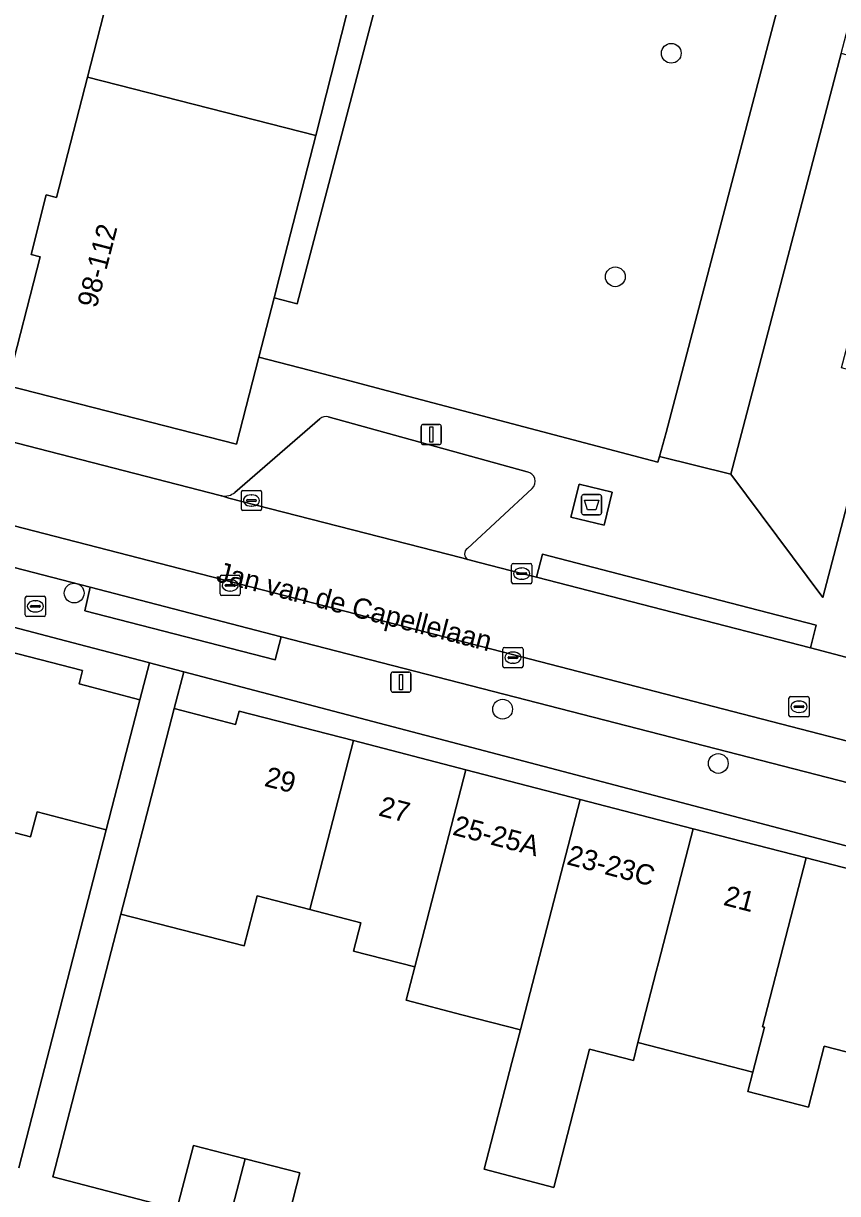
# Model space of a CAD drawing. Extents: x 163683 to 164494, y 382709 to 383872.
# Drawn here: x 164120.4 to 164160.7, y 383185.1 to 383243 of the extents above; entities that cross this region are included whole.
import ezdxf

# ---------------------------------------------------------------- set-up
doc = ezdxf.new("R2010")
doc.units = 0
for name, color, linetype in [('IMGEO_Afval_apart_plaats', 7, 'Continuous'), ('IMGEO_Boom', 7, 'Continuous'), ('IMGEO_Brandkraan', 7, 'Continuous'), ('IMGEO_Erf', 7, 'Continuous'), ('IMGEO_Groenvoorziening', 7, 'Continuous'), ('IMGEO_Kolk', 7, 'Continuous'), ('IMGEO_Lichtmast', 7, 'Continuous'), ('IMGEO_Openbare_ruimte_label', 7, 'Continuous'), ('IMGEO_Pand', 7, 'Continuous'), ('IMGEO_Pand_nummerreeks', 7, 'Continuous'), ('IMGEO_Parkeervlak_open', 7, 'Continuous'), ('IMGEO_Rijbaan_lokaal_open', 7, 'Continuous'), ('IMGEO_Rioolput', 7, 'Continuous'), ('IMGEO_Voetpad_gesloten', 7, 'Continuous'), ('IMGEO_Voetpad_open', 7, 'Continuous')]:
    doc.layers.add(name, color=color, linetype=linetype)

msp = doc.modelspace()

# ---------------------------------------------------------------- linework, layer by layer
at = {"layer": 'IMGEO_Afval_apart_plaats'}
for p, q in [((164147.988, 383218.78), (164147.988, 383219.58)), ((164147.988, 383219.58), (164147.988, 383218.78)), ((164148.088, 383219.68), (164148.878, 383219.68)), ((164148.878, 383219.68), (164148.088, 383219.68)), ((164148.978, 383219.58), (164148.978, 383218.78)), ((164148.978, 383218.78), (164148.978, 383219.58)), ((164148.878, 383218.68), (164148.088, 383218.68)), ((164148.088, 383218.68), (164148.878, 383218.68))]:
    msp.add_line(p, q, dxfattribs=at)
msp.add_lwpolyline([(164148.131, 383219.394), (164148.835, 383219.394), (164148.686, 383218.924), (164148.28, 383218.924), (164148.131, 383219.394)], dxfattribs=at)
for centre, start, end in [((164148.088, 383219.58), 90, 180), ((164148.088, 383219.58), 90, 180), ((164148.878, 383219.58), 0, 90), ((164148.878, 383219.58), 360, 90), ((164148.088, 383218.78), 180, 270), ((164148.088, 383218.78), 180, 270), ((164148.878, 383218.78), 270, 0), ((164148.878, 383218.78), 270, 0)]:
    msp.add_arc(centre, 0.1, start, end, dxfattribs=at)
at = {"layer": 'IMGEO_Boom'}
for centre in [(164152.427, 383241.517), (164149.658, 383230.454), (164122.893, 383214.805), (164144.081, 383209.057), (164154.75, 383206.371)]:
    msp.add_circle(centre, 0.489, dxfattribs=at)
at = {"layer": 'IMGEO_Brandkraan'}
for p, q in [((164120.474, 383213.72), (164120.474, 383214.572)), ((164120.549, 383214.646), (164121.401, 383214.646)), ((164121.475, 383214.572), (164121.475, 383213.72)), ((164120.733, 383214.14), (164120.733, 383214.152)), ((164121.171, 383214.103), (164120.773, 383214.103)), ((164120.776, 383214.189), (164121.174, 383214.189)), ((164120.962, 383214.426), (164120.987, 383214.426)), ((164121.217, 383214.152), (164121.217, 383214.14)), ((164121.401, 383213.646), (164120.549, 383213.646)), ((164120.985, 383213.866), (164120.96, 383213.866))]:
    msp.add_line(p, q, dxfattribs=at)
for points in [[(164120.474, 383213.72), (164120.474, 383214.572)], [(164120.549, 383214.646), (164121.401, 383214.646)], [(164121.475, 383214.572), (164121.475, 383213.72)], [(164121.401, 383213.646), (164120.549, 383213.646)]]:
    msp.add_lwpolyline(points, dxfattribs=at)
for centre, radius, start, end in [((164120.551, 383214.57), 0.0765, 91.55205, 178.44795), ((164120.551, 383214.57), 0.0765, 91.55205, 178.44795), ((164121.399, 383214.57), 0.0765, 1.55205, 88.44795), ((164121.399, 383214.57), 0.0765, 1.55205, 88.44795), ((164120.773, 383214.149), 0.0403, 85.87752, 175.75265), ((164120.77, 383214.139), 0.0366, 178.93798, 274.71019), ((164121.174, 383214.146), 0.043, 264.86636, 352.45326), ((164121.178, 383214.151), 0.0386, 1.73085, 96.63898), ((164120.551, 383213.722), 0.0765, 181.55205, 268.44795), ((164120.551, 383213.722), 0.0765, 181.55205, 268.44795), ((164121.399, 383213.722), 0.0765, 271.55205, 358.44795), ((164121.399, 383213.722), 0.0765, 271.55205, 358.44795)]:
    msp.add_arc(centre, radius, start, end, dxfattribs=at)
for centre, major_axis, ratio, start_param, end_param in [((164120.961, 383214.146), (-0.387, 0.002), 0.722429, 4.712389, 7.853982), ((164120.986, 383214.146), (-0.39, 0.002), 0.717154, 1.570796, 4.712389)]:
    msp.add_ellipse(centre, major_axis=major_axis, ratio=ratio, start_param=start_param, end_param=end_param, dxfattribs=at)
at = {"layer": 'IMGEO_Erf'}
for points in [[(164089.752, 383221.038), (164089.417, 383219.748), (164094.858, 383218.338), (164100.553, 383216.863), (164106.171, 383215.408), (164111.82, 383213.944), (164117.47, 383212.48), (164123.312, 383210.967), (164123.14, 383210.305), (164126.14, 383209.527), (164126.62, 383211.351), (164126.574, 383211.363), (164123.472, 383212.179)], [(164131.207, 383210.146), (164128.316, 383210.906), (164127.838, 383209.088), (164130.878, 383208.299), (164131.051, 383208.967), (164136.711, 383207.499), (164142.264, 383206.059), (164147.926, 383204.591), (164153.513, 383203.142), (164159.1, 383201.693), (164164.943, 383200.178), (164165.211, 383201.212)]]:
    msp.add_lwpolyline(points, close=True, dxfattribs=at)
for points in [[(164120.15, 383186.353), (164124.471, 383203.091), (164121.059, 383203.975), (164120.74, 383202.742), (164118.128, 383203.418)], [(164162.74, 383191.672), (164159.992, 383192.384), (164159.207, 383189.356), (164156.215, 383190.131), (164156.463, 383191.088), (164150.779, 383192.563), (164150.549, 383191.667), (164148.385, 383192.228), (164146.613, 383185.394), (164143.169, 383186.287), (164144.541, 383191.566), (164144.962, 383193.187), (164142.074, 383193.936), (164139.307, 383194.654), (164139.734, 383196.302), (164136.702, 383197.088), (164137.065, 383198.491), (164134.545, 383199.144), (164131.939, 383199.82), (164131.295, 383197.338), (164125.201, 383198.919), (164121.844, 383185.915), (164127.975, 383184.316), (164128.79, 383187.469), (164131.343, 383186.81), (164134.054, 383186.11), (164133.188, 383182.758)]]:
    msp.add_lwpolyline(points, dxfattribs=at)
at = {"layer": 'IMGEO_Groenvoorziening'}
for points in [[(164158.743, 383247.827), (164159.002, 383248.816), (164144.135, 383252.665), (164140.374, 383253.639), (164138.11, 383245.043), (164133.916, 383229.12), (164132.78, 383229.418), (164132.029, 383226.485), (164134.512, 383225.831), (164136.533, 383225.298), (164139.444, 383224.531), (164151.761, 383221.285), (164151.842, 383221.557), (164152.167, 383222.743)], [(164161.999, 383230.304), (164163.898, 383229.799), (164166.572, 383240.009), (164160.833, 383241.512), (164155.374, 383220.693), (164159.923, 383214.583), (164162.755, 383225.429), (164160.846, 383225.945)]]:
    msp.add_lwpolyline(points, close=True, dxfattribs=at)
at = {"layer": 'IMGEO_Kolk'}
for p, q in [((164131.16, 383218.957), (164131.16, 383219.809)), ((164131.235, 383219.883), (164132.087, 383219.883)), ((164132.161, 383219.809), (164132.161, 383218.957)), ((164131.419, 383219.377), (164131.419, 383219.389)), ((164131.857, 383219.34), (164131.459, 383219.34)), ((164131.462, 383219.426), (164131.86, 383219.426)), ((164131.648, 383219.663), (164131.673, 383219.663)), ((164131.903, 383219.389), (164131.903, 383219.377)), ((164132.087, 383218.883), (164131.235, 383218.883)), ((164131.671, 383219.103), (164131.646, 383219.103)), ((164144.603, 383216.264), (164145.455, 383216.264)), ((164130.182, 383215.685), (164131.034, 383215.685)), ((164144.528, 383215.338), (164144.528, 383216.19)), ((164144.787, 383215.758), (164144.787, 383215.77)), ((164145.225, 383215.721), (164144.827, 383215.721)), ((164144.83, 383215.807), (164145.228, 383215.807)), ((164145.016, 383216.044), (164145.041, 383216.044)), ((164145.271, 383215.77), (164145.271, 383215.758)), ((164145.529, 383216.19), (164145.529, 383215.338)), ((164130.107, 383214.759), (164130.107, 383215.611)), ((164130.366, 383215.179), (164130.366, 383215.191)), ((164130.804, 383215.142), (164130.406, 383215.142)), ((164130.409, 383215.228), (164130.807, 383215.228)), ((164130.595, 383215.465), (164130.62, 383215.465)), ((164130.85, 383215.191), (164130.85, 383215.179)), ((164131.108, 383215.611), (164131.108, 383214.759)), ((164145.455, 383215.264), (164144.603, 383215.264)), ((164145.039, 383215.484), (164145.014, 383215.484)), ((164131.034, 383214.685), (164130.182, 383214.685)), ((164130.618, 383214.905), (164130.593, 383214.905)), ((164144.094, 383211.181), (164144.094, 383212.033)), ((164144.169, 383212.107), (164145.021, 383212.107)), ((164144.353, 383211.601), (164144.353, 383211.613)), ((164144.396, 383211.65), (164144.794, 383211.65)), ((164144.582, 383211.887), (164144.607, 383211.887)), ((164144.837, 383211.613), (164144.837, 383211.601)), ((164145.095, 383212.033), (164145.095, 383211.181)), ((164145.021, 383211.107), (164144.169, 383211.107)), ((164144.791, 383211.564), (164144.393, 383211.564)), ((164144.605, 383211.327), (164144.58, 383211.327))]:
    msp.add_line(p, q, dxfattribs=at)
for points in [[(164131.16, 383218.957), (164131.16, 383219.809)], [(164131.235, 383219.883), (164132.087, 383219.883)], [(164132.161, 383219.809), (164132.161, 383218.957)], [(164132.087, 383218.883), (164131.235, 383218.883)], [(164144.603, 383216.264), (164145.455, 383216.264)], [(164130.182, 383215.685), (164131.034, 383215.685)], [(164144.528, 383215.338), (164144.528, 383216.19)], [(164145.529, 383216.19), (164145.529, 383215.338)], [(164130.107, 383214.759), (164130.107, 383215.611)], [(164131.108, 383215.611), (164131.108, 383214.759)], [(164145.455, 383215.264), (164144.603, 383215.264)], [(164131.034, 383214.685), (164130.182, 383214.685)], [(164144.094, 383211.181), (164144.094, 383212.033)], [(164144.169, 383212.107), (164145.021, 383212.107)], [(164145.095, 383212.033), (164145.095, 383211.181)], [(164145.021, 383211.107), (164144.169, 383211.107)]]:
    msp.add_lwpolyline(points, dxfattribs=at)
for centre, radius, start, end in [((164131.237, 383219.807), 0.0765, 91.55205, 178.44795), ((164131.237, 383219.807), 0.0765, 91.55205, 178.44795), ((164132.085, 383219.807), 0.0765, 1.55205, 88.44795), ((164132.085, 383219.807), 0.0765, 1.55205, 88.44795), ((164131.459, 383219.386), 0.0403, 85.87752, 175.75265), ((164131.456, 383219.376), 0.0366, 178.93798, 274.71019), ((164131.86, 383219.383), 0.043, 264.86636, 352.45326), ((164131.864, 383219.388), 0.0386, 1.73085, 96.63898), ((164131.237, 383218.959), 0.0765, 181.55205, 268.44795), ((164131.237, 383218.959), 0.0765, 181.55205, 268.44795), ((164132.085, 383218.959), 0.0765, 271.55205, 358.44795), ((164132.085, 383218.959), 0.0765, 271.55205, 358.44795), ((164144.605, 383216.188), 0.0765, 91.55205, 178.44795), ((164144.605, 383216.188), 0.0765, 91.55205, 178.44795), ((164145.453, 383216.188), 0.0765, 1.55205, 88.44795), ((164145.453, 383216.188), 0.0765, 1.55205, 88.44795), ((164130.184, 383215.609), 0.0765, 91.55205, 178.44795), ((164130.184, 383215.609), 0.0765, 91.55205, 178.44795), ((164131.032, 383215.609), 0.0765, 1.55205, 88.44795), ((164131.032, 383215.609), 0.0765, 1.55205, 88.44795), ((164144.827, 383215.767), 0.0403, 85.87752, 175.75265), ((164144.824, 383215.757), 0.0366, 178.93798, 274.71019), ((164145.228, 383215.764), 0.043, 264.86636, 352.45326), ((164145.232, 383215.769), 0.0386, 1.73085, 96.63898), ((164130.406, 383215.188), 0.0403, 85.87752, 175.75265), ((164130.403, 383215.178), 0.0366, 178.93798, 274.71019), ((164130.807, 383215.185), 0.043, 264.86636, 352.45326), ((164130.811, 383215.19), 0.0386, 1.73085, 96.63898), ((164144.605, 383215.34), 0.0765, 181.55205, 268.44795), ((164144.605, 383215.34), 0.0765, 181.55205, 268.44795), ((164145.453, 383215.34), 0.0765, 271.55205, 358.44795), ((164145.453, 383215.34), 0.0765, 271.55205, 358.44795), ((164130.184, 383214.761), 0.0765, 181.55205, 268.44795), ((164130.184, 383214.761), 0.0765, 181.55205, 268.44795), ((164131.032, 383214.761), 0.0765, 271.55205, 358.44795), ((164131.032, 383214.761), 0.0765, 271.55205, 358.44795), ((164144.171, 383212.031), 0.0765, 91.55205, 178.44795), ((164144.171, 383212.031), 0.0765, 91.55205, 178.44795), ((164144.393, 383211.61), 0.0403, 85.87752, 175.75265), ((164144.39, 383211.6), 0.0366, 178.93798, 274.71019), ((164144.794, 383211.607), 0.043, 264.86636, 352.45326), ((164144.798, 383211.612), 0.0386, 1.73085, 96.63898), ((164145.019, 383212.031), 0.0765, 1.55205, 88.44795), ((164145.019, 383212.031), 0.0765, 1.55205, 88.44795), ((164144.171, 383211.183), 0.0765, 181.55205, 268.44795), ((164144.171, 383211.183), 0.0765, 181.55205, 268.44795), ((164145.019, 383211.183), 0.0765, 271.55205, 358.44795), ((164145.019, 383211.183), 0.0765, 271.55205, 358.44795)]:
    msp.add_arc(centre, radius, start, end, dxfattribs=at)
for centre, major_axis, ratio, start_param, end_param in [((164131.647, 383219.383), (-0.387, 0.002), 0.722429, 4.712389, 7.853982), ((164131.672, 383219.383), (-0.39, 0.002), 0.717154, 1.570796, 4.712389), ((164145.015, 383215.764), (-0.387, 0.002), 0.722429, 4.712389, 7.853982), ((164145.04, 383215.764), (-0.39, 0.002), 0.717154, 1.570796, 4.712389), ((164130.594, 383215.185), (-0.387, 0.002), 0.722429, 4.712389, 7.853982), ((164130.619, 383215.185), (-0.39, 0.002), 0.717154, 1.570796, 4.712389), ((164144.581, 383211.607), (-0.387, 0.002), 0.722429, 4.712389, 7.853982), ((164144.606, 383211.607), (-0.39, 0.002), 0.717154, 1.570796, 4.712389)]:
    msp.add_ellipse(centre, major_axis=major_axis, ratio=ratio, start_param=start_param, end_param=end_param, dxfattribs=at)
at = {"layer": 'IMGEO_Lichtmast'}
for p, q in [((164140.056, 383222.25), (164140.056, 383223.05)), ((164140.056, 383223.05), (164140.056, 383222.25)), ((164140.156, 383223.15), (164140.946, 383223.15)), ((164140.946, 383223.15), (164140.156, 383223.15)), ((164141.046, 383223.05), (164141.046, 383222.25)), ((164141.046, 383222.25), (164141.046, 383223.05)), ((164140.946, 383222.15), (164140.156, 383222.15)), ((164140.156, 383222.15), (164140.946, 383222.15)), ((164138.556, 383209.997), (164138.556, 383210.797)), ((164138.556, 383210.797), (164138.556, 383209.997)), ((164138.656, 383210.897), (164139.446, 383210.897)), ((164139.446, 383210.897), (164138.656, 383210.897)), ((164139.546, 383210.797), (164139.546, 383209.997)), ((164139.546, 383209.997), (164139.546, 383210.797)), ((164139.446, 383209.897), (164138.656, 383209.897)), ((164138.656, 383209.897), (164139.446, 383209.897))]:
    msp.add_line(p, q, dxfattribs=at)
for points in [[(164140.476, 383223.025), (164140.626, 383223.025), (164140.626, 383222.275), (164140.476, 383222.275), (164140.476, 383223.025)], [(164138.976, 383210.772), (164139.126, 383210.772), (164139.126, 383210.022), (164138.976, 383210.022), (164138.976, 383210.772)]]:
    msp.add_lwpolyline(points, dxfattribs=at)
for centre, start, end in [((164140.156, 383223.05), 90, 180), ((164140.156, 383223.05), 90, 180), ((164140.946, 383223.05), 0, 90), ((164140.946, 383223.05), 360, 90), ((164140.156, 383222.25), 180, 270), ((164140.156, 383222.25), 180, 270), ((164140.946, 383222.25), 270, 0), ((164140.946, 383222.25), 270, 0), ((164138.656, 383210.797), 90, 180), ((164138.656, 383210.797), 90, 180), ((164139.446, 383210.797), 0, 90), ((164139.446, 383210.797), 360, 90), ((164138.656, 383209.997), 180, 270), ((164138.656, 383209.997), 180, 270), ((164139.446, 383209.997), 270, 0), ((164139.446, 383209.997), 270, 0)]:
    msp.add_arc(centre, 0.1, start, end, dxfattribs=at)
at = {"layer": 'IMGEO_Pand'}
for points in [[(164134.838, 383237.451), (164136.365, 383243.413), (164136.865, 383245.361), (164138.053, 383250), (164138.83, 383253.031), (164127.524, 383255.923), (164126.017, 383250), (164125.909, 383249.575), (164125.484, 383249.684), (164124.721, 383246.699), (164125.143, 383246.591), (164123.544, 383240.339)], [(164134.838, 383237.451), (164123.544, 383240.339), (164122.018, 383234.373), (164121.515, 383234.502), (164120.764, 383231.565), (164121.216, 383231.45), (164119.584, 383225.07), (164130.923, 383222.17), (164132.029, 383226.485), (164132.78, 383229.418), (164133.31, 383231.488)], [(164126.14, 383209.527), (164123.14, 383210.305), (164123.312, 383210.967), (164117.47, 383212.48), (164115.309, 383204.148), (164118.128, 383203.418), (164120.74, 383202.742), (164121.059, 383203.975), (164124.471, 383203.091), (164124.885, 383204.688)], [(164136.711, 383207.499), (164131.051, 383208.967), (164130.878, 383208.299), (164127.838, 383209.088), (164126.583, 383204.249), (164126.168, 383202.651), (164125.201, 383198.919), (164131.295, 383197.338), (164131.939, 383199.82), (164134.545, 383199.144)], [(164139.734, 383196.302), (164142.264, 383206.059), (164136.711, 383207.499), (164134.545, 383199.144), (164137.065, 383198.491), (164136.702, 383197.088)], [(164147.926, 383204.591), (164142.264, 383206.059), (164139.734, 383196.302), (164139.307, 383194.654), (164142.074, 383193.936), (164144.962, 383193.187)], [(164151.68, 383196.068), (164151.794, 383196.512), (164153.513, 383203.142), (164147.926, 383204.591), (164144.962, 383193.187), (164144.541, 383191.566), (164143.169, 383186.287), (164146.613, 383185.394), (164148.385, 383192.228), (164150.549, 383191.667), (164150.779, 383192.563)], [(164159.1, 383201.693), (164153.513, 383203.142), (164151.794, 383196.512), (164151.68, 383196.068), (164150.779, 383192.563), (164156.463, 383191.088), (164157.041, 383193.315), (164156.935, 383193.343)], [(164164.943, 383200.178), (164159.1, 383201.693), (164156.935, 383193.343), (164157.041, 383193.315), (164156.463, 383191.088), (164156.215, 383190.131), (164159.207, 383189.356), (164159.992, 383192.384), (164162.74, 383191.672), (164163.235, 383193.547), (164163.458, 383194.414)], [(164131.343, 383186.81), (164128.79, 383187.469), (164127.975, 383184.316), (164127.871, 383183.912), (164130.425, 383183.253)], [(164131.343, 383186.81), (164130.425, 383183.253), (164133.135, 383182.553), (164133.188, 383182.758), (164134.054, 383186.11)]]:
    msp.add_lwpolyline(points, close=True, dxfattribs=at)
at = {"layer": 'IMGEO_Parkeervlak_open'}
for points in [[(164135.044, 383223.431), (164130.842, 383219.786)], [(164145.296, 383220.8), (164135.462, 383223.521)], [(164142.339, 383217.007), (164145.544, 383219.979)], [(164130.19, 383219.614), (164130.537, 383219.506), (164142.06, 383216.549), (164142.358, 383216.47)]]:
    msp.add_lwpolyline(points, dxfattribs=at)
for centre, radius, start, end in [((164135.333, 383223.103), 0.437, 72.86823, 131.43359), ((164145.224, 383220.33), 0.475, 312.28178, 81.33427), ((164130.333, 383220.394), 0.793, 259.60658, 309.94975), ((164142.516, 383216.744), 0.317, 123.97542, 240.07734)]:
    msp.add_arc(centre, radius, start, end, dxfattribs=at)
at = {"layer": 'IMGEO_Rijbaan_lokaal_open'}
for points in [[(164191.674, 383199.573), (164137.37, 383213.628), (164065.47, 383232.191)], [(164065.47, 383232.191), (164137.37, 383213.628), (164191.674, 383199.573)], [(164067.443, 383229.643), (164078.076, 383226.898), (164083.857, 383225.406), (164123.682, 383215.09), (164133.127, 383212.643), (164172.83, 383202.406), (164178.631, 383200.91), (164182.52, 383199.875), (164183.453, 383199.638), (164188.301, 383198.414)], [(164174.271, 383208.173), (164163.428, 383211.006), (164159.311, 383212.095), (164145.758, 383215.595), (164145.029, 383215.764), (164142.92, 383216.322), (164142.358, 383216.47), (164142.06, 383216.549), (164130.537, 383219.506), (164130.19, 383219.614), (164130.16, 383219.621), (164130.108, 383219.634), (164115.834, 383223.308), (164112.708, 383224.101)]]:
    msp.add_lwpolyline(points, dxfattribs=at)
at = {"layer": 'IMGEO_Rioolput'}
for p, q in [((164158.242, 383208.751), (164158.242, 383209.603)), ((164158.317, 383209.677), (164159.169, 383209.677)), ((164158.73, 383209.457), (164158.755, 383209.457)), ((164159.243, 383209.603), (164159.243, 383208.751)), ((164158.501, 383209.171), (164158.501, 383209.183)), ((164158.939, 383209.134), (164158.541, 383209.134)), ((164158.544, 383209.22), (164158.942, 383209.22)), ((164158.753, 383208.897), (164158.728, 383208.897)), ((164158.985, 383209.183), (164158.985, 383209.171)), ((164159.169, 383208.677), (164158.317, 383208.677))]:
    msp.add_line(p, q, dxfattribs=at)
for points in [[(164158.242, 383208.751), (164158.242, 383209.603)], [(164158.317, 383209.677), (164159.169, 383209.677)], [(164159.243, 383209.603), (164159.243, 383208.751)], [(164159.169, 383208.677), (164158.317, 383208.677)]]:
    msp.add_lwpolyline(points, dxfattribs=at)
for centre, radius, start, end in [((164158.319, 383209.601), 0.0765, 91.55205, 178.44795), ((164158.319, 383209.601), 0.0765, 91.55205, 178.44795), ((164159.167, 383209.601), 0.0765, 1.55205, 88.44795), ((164159.167, 383209.601), 0.0765, 1.55205, 88.44795), ((164158.319, 383208.753), 0.0765, 181.55205, 268.44795), ((164158.319, 383208.753), 0.0765, 181.55205, 268.44795), ((164158.541, 383209.18), 0.0403, 85.87752, 175.75265), ((164158.538, 383209.17), 0.0366, 178.93798, 274.71019), ((164158.942, 383209.177), 0.043, 264.86636, 352.45326), ((164158.946, 383209.182), 0.0386, 1.73085, 96.63898), ((164159.167, 383208.753), 0.0765, 271.55205, 358.44795), ((164159.167, 383208.753), 0.0765, 271.55205, 358.44795)]:
    msp.add_arc(centre, radius, start, end, dxfattribs=at)
for centre, major_axis, ratio, start_param, end_param in [((164158.729, 383209.177), (-0.387, 0.002), 0.722429, 4.712389, 7.853982), ((164158.754, 383209.177), (-0.39, 0.002), 0.717154, 1.570796, 4.712389)]:
    msp.add_ellipse(centre, major_axis=major_axis, ratio=ratio, start_param=start_param, end_param=end_param, dxfattribs=at)
at = {"layer": 'IMGEO_Voetpad_gesloten'}
msp.add_lwpolyline([(164149.504, 383219.793), (164147.863, 383220.197), (164147.462, 383218.567), (164149.103, 383218.163)], close=True, dxfattribs=at)
at = {"layer": 'IMGEO_Voetpad_open'}
for points in [[(164160.833, 383241.512), (164162.249, 383246.911), (164162.51, 383247.908), (164159.002, 383248.816), (164158.743, 383247.827), (164152.167, 383222.743), (164151.842, 383221.557), (164155.374, 383220.693)], [(164138.11, 383245.043), (164136.865, 383245.361), (164136.365, 383243.413), (164134.838, 383237.451), (164133.31, 383231.488), (164132.78, 383229.418), (164133.916, 383229.12)], [(164149.103, 383218.163), (164147.462, 383218.567), (164147.863, 383220.197), (164149.504, 383219.793)], [(164146.056, 383216.729), (164145.758, 383215.595), (164159.311, 383212.095), (164159.598, 383213.22), (164154.883, 383214.442)], [(164123.682, 383215.09), (164123.423, 383213.922), (164132.837, 383211.498), (164133.127, 383212.643)]]:
    msp.add_lwpolyline(points, close=True, dxfattribs=at)
for points in [[(164162.755, 383225.429), (164159.923, 383214.583), (164155.374, 383220.693), (164151.842, 383221.557), (164151.761, 383221.285), (164139.444, 383224.531), (164136.533, 383225.298), (164134.512, 383225.831), (164132.029, 383226.485), (164130.923, 383222.17), (164119.584, 383225.07), (164121.216, 383231.45), (164120.764, 383231.565), (164121.515, 383234.502), (164122.018, 383234.373), (164123.544, 383240.339), (164125.143, 383246.591)], [(164055.991, 383230.487), (164057.048, 383230.191), (164056.79, 383229.198), (164060.263, 383228.486), (164067.274, 383226.692), (164071.147, 383225.694), (164075.269, 383224.632), (164078.594, 383223.771), (164080.632, 383223.243), (164081.305, 383223.069), (164083.2, 383222.735), (164089.752, 383221.038), (164123.472, 383212.179), (164126.574, 383211.363), (164126.62, 383211.351), (164128.252, 383210.923), (164128.316, 383210.906), (164131.207, 383210.146), (164165.211, 383201.212)], [(164133.127, 383212.643), (164132.837, 383211.498), (164123.423, 383213.922), (164123.682, 383215.09), (164083.857, 383225.406), (164078.076, 383226.898), (164067.443, 383229.643)], [(164112.708, 383224.101), (164115.834, 383223.308), (164130.108, 383219.634), (164130.16, 383219.621), (164130.19, 383219.614)], [(164130.842, 383219.786), (164135.044, 383223.431)], [(164135.462, 383223.521), (164145.296, 383220.8)], [(164145.544, 383219.979), (164142.339, 383217.007)], [(164142.358, 383216.47), (164142.92, 383216.322), (164145.029, 383215.764), (164145.758, 383215.595), (164146.056, 383216.729), (164154.883, 383214.442), (164159.598, 383213.22), (164159.311, 383212.095), (164163.428, 383211.006), (164174.271, 383208.173)], [(164188.301, 383198.414), (164183.453, 383199.638), (164182.52, 383199.875), (164178.631, 383200.91), (164178.343, 383199.742), (164172.528, 383201.19), (164172.83, 383202.406), (164133.127, 383212.643)], [(164127.975, 383184.316), (164121.844, 383185.915), (164125.201, 383198.919), (164126.168, 383202.651), (164126.583, 383204.249), (164127.838, 383209.088), (164128.316, 383210.906), (164128.252, 383210.923), (164126.62, 383211.351), (164126.14, 383209.527), (164124.885, 383204.688), (164124.471, 383203.091), (164120.15, 383186.353)]]:
    msp.add_lwpolyline(points, dxfattribs=at)
for centre, radius, start, end in [((164135.333, 383223.103), 0.437, 72.86823, 131.43359), ((164145.224, 383220.33), 0.475, 312.28178, 81.33427), ((164130.333, 383220.394), 0.793, 259.60658, 309.94975), ((164142.516, 383216.744), 0.317, 123.97542, 240.07734)]:
    msp.add_arc(centre, radius, start, end, dxfattribs=at)

# ---------------------------------------------------------------- texts
at = {"layer": 'IMGEO_Openbare_ruimte_label'}
msp.add_text('Jan van de Capellelaan', height=1, rotation=345.57447, dxfattribs=at).set_placement((164129.858, 383215.397))
at = {"layer": 'IMGEO_Pand_nummerreeks'}
for s, rotation, p in [('98-112', 75.49983, (164123.998, 383228.87)), ('29', 345.46208, (164132.252, 383205.267)), ('27', 345.46208, (164137.901, 383203.803)), ('25-25A', 345.46554, (164141.562, 383202.853)), ('23-23C', 345.45833, (164147.209, 383201.388)), ('21', 345.46406, (164154.956, 383199.379))]:
    msp.add_text(s, height=1, rotation=rotation, dxfattribs=at).set_placement(p)

doc.saveas('drawing.dxf')
